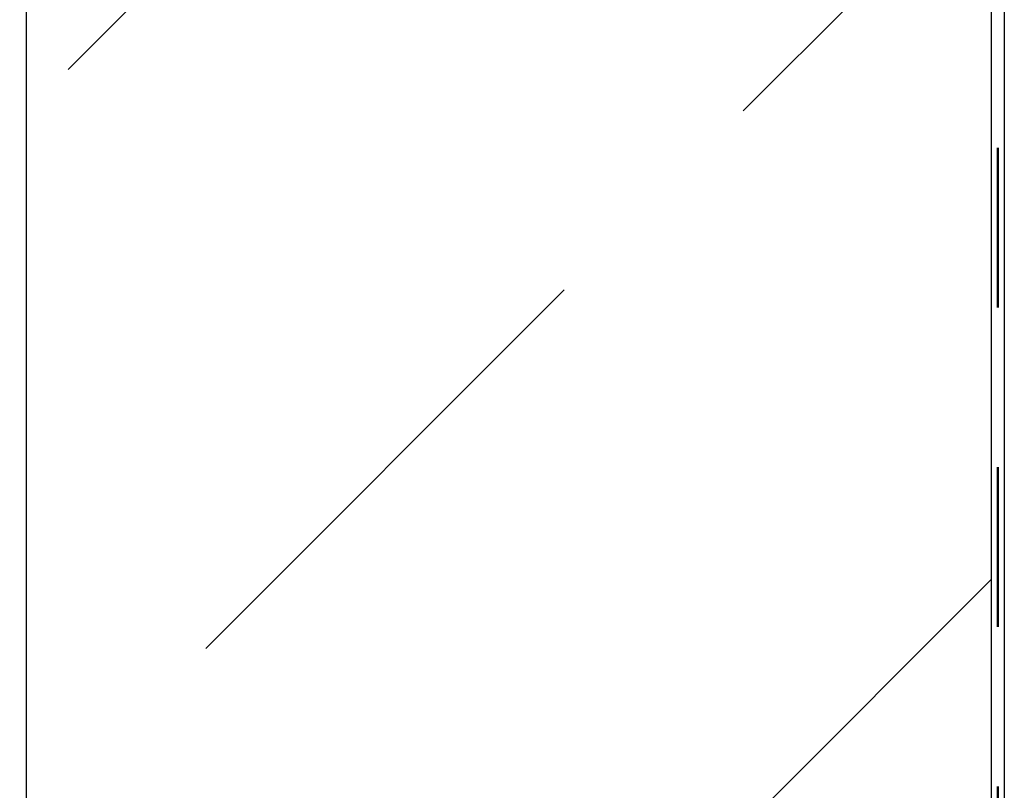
# Model space of a CAD drawing. Header units: millimetres. Extents: x -57642 to 5082813, y -177084 to 58112.
# Tile 356 of 656: x 51410 to 51718, y -59951 to -59710. Entities that reach past the tile are written whole.
import ezdxf

# ---------------------------------------------------------------- set-up
doc = ezdxf.new("R2010")
doc.units = ezdxf.units.MM
doc.linetypes.add('JIS_02_1.0', pattern=[2, 1, -1])

msp = doc.modelspace()

# ---------------------------------------------------------------- hatches: boundary and pattern name
at = {"lineweight": 13}
h = msp.add_hatch(dxfattribs=at)
h.set_pattern_fill('ANSI33', color=256, scale=50, style=0)
h.set_pattern_definition([(45, (-7e-12, -120130.96), (-224.5064, 224.5064), []), (45, (224.5, -120130.96), (-224.5064, 224.5064), [158.75, -79.375])])
h.paths.add_polyline_path([(30164.44088, -59531.1047), (30153.42837, -59531.1047), (30153.42837, -59497.1047), (29864.44086, -59497.1047), (29864.44086, -59502.1047), (29864.44349, -67364.5518), (38751.11669, -67808.88546), (39444.33592, -68502.1047), (40789.44271, -68502.1047), (42134.54949, -68502.1047), (42827.76872, -67808.88546), (51714.44186, -67364.55181), (51714.44455, -59502.1047), (51714.44455, -59497.1047), (51425.45704, -59497.1047), (51425.45704, -59531.1047), (51412.0797, -66749.9047), (51433.44271, -66749.9047), (51433.44271, -66819.9047), (41927.44271, -67295.2047), (41927.44271, -68002.1047), (39651.44271, -68002.1047), (39651.44271, -67295.2047), (30145.44271, -66819.9047), (30145.44271, -66749.9047), (30164.4436, -66749.90469)])

# ---------------------------------------------------------------- linework, layer by layer
for p, q in [((51718.44191, -59148.19159), (51718.44191, -67415.38734)), ((51412.0204, -66781.9047), (51412.02315, -59497.1047)), ((51714.44184, -67415.58734), (51714.44455, -59502.1047))]:
    msp.add_line(p, q)
at = {"linetype": 'JIS_02_1.0', "lineweight": 50, "ltscale": 50}
msp.add_line((51716.44191, -59150.16324), (51716.44191, -67415.48734), dxfattribs=at)

doc.saveas('drawing.dxf')
